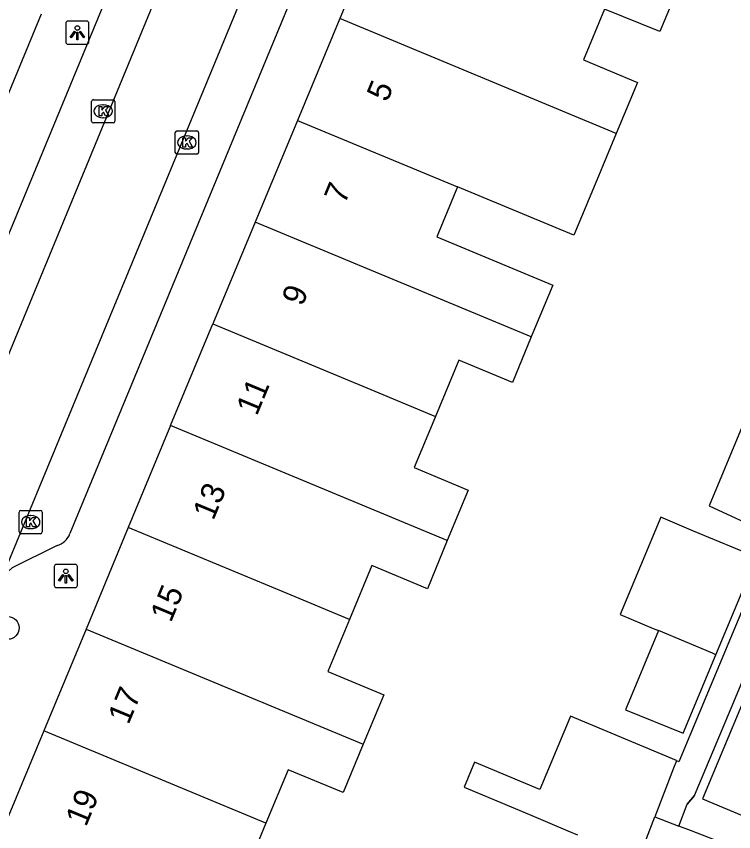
# Model space of a CAD drawing. Extents: x 159822 to 160765, y 380693 to 381634.
# Drawn here: x 160063.8 to 160094.7, y 381374.95 to 381410.07 of the extents above; entities that cross this region are included whole.
import ezdxf

# ---------------------------------------------------------------- set-up
doc = ezdxf.new("R2010")
doc.units = 0
for name, color, linetype in [('IMGEO_Boom', 7, 'Continuous'), ('IMGEO_Hek', 7, 'Continuous'), ('IMGEO_Kolk', 7, 'Continuous'), ('IMGEO_Lichtpunt', 7, 'Continuous'), ('IMGEO_Pand', 7, 'Continuous'), ('IMGEO_Pand_nummerreeks', 7, 'Continuous'), ('IMGEO_Rijbaan_lokaal_open', 7, 'Continuous'), ('IMGEO_Voetpad_open', 7, 'Continuous')]:
    doc.layers.add(name, color=color, linetype=linetype)

msp = doc.modelspace()

# ---------------------------------------------------------------- linework, layer by layer
at = {"layer": 'IMGEO_Boom'}
msp.add_circle((160063.432, 381383.723), 0.489, dxfattribs=at)
at = {"layer": 'IMGEO_Hek'}
msp.add_lwpolyline([(160093.015, 381376.502), (160092.693, 381376.128)], dxfattribs=at)
at = {"layer": 'IMGEO_Kolk'}
for p, q in [((160067.04, 381405.55), (160067.04, 381406.402)), ((160067.115, 381406.476), (160067.967, 381406.476)), ((160067.528, 381406.256), (160067.553, 381406.256)), ((160068.041, 381406.402), (160068.041, 381405.55)), ((160067.551, 381405.696), (160067.526, 381405.696)), ((160067.967, 381405.476), (160067.115, 381405.476)), ((160070.645, 381404.207), (160070.645, 381405.059)), ((160070.72, 381405.133), (160071.572, 381405.133)), ((160071.133, 381404.913), (160071.158, 381404.913)), ((160071.646, 381405.059), (160071.646, 381404.207)), ((160071.572, 381404.133), (160070.72, 381404.133)), ((160071.156, 381404.353), (160071.131, 381404.353)), ((160063.915, 381387.857), (160063.915, 381388.709)), ((160063.99, 381388.783), (160064.842, 381388.783)), ((160064.916, 381388.709), (160064.916, 381387.857)), ((160064.403, 381388.563), (160064.428, 381388.563)), ((160064.426, 381388.003), (160064.401, 381388.003)), ((160064.842, 381387.783), (160063.99, 381387.783))]:
    msp.add_line(p, q, dxfattribs=at)
for points in [[(160067.04, 381405.55), (160067.04, 381406.402)], [(160067.115, 381406.476), (160067.967, 381406.476)], [(160068.041, 381406.402), (160068.041, 381405.55)], [(160067.361, 381406.176), (160067.484, 381406.176), (160067.484, 381406.025), (160067.614, 381406.176), (160067.778, 381406.176), (160067.632, 381406.025), (160067.785, 381405.776), (160067.633, 381405.776), (160067.548, 381405.94), (160067.484, 381405.873), (160067.484, 381405.776), (160067.361, 381405.776), (160067.361, 381406.176)], [(160067.967, 381405.476), (160067.115, 381405.476)], [(160070.645, 381404.207), (160070.645, 381405.059)], [(160070.72, 381405.133), (160071.572, 381405.133)], [(160070.966, 381404.833), (160071.089, 381404.833), (160071.089, 381404.682), (160071.219, 381404.833), (160071.383, 381404.833), (160071.237, 381404.682), (160071.39, 381404.433), (160071.238, 381404.433), (160071.153, 381404.597), (160071.089, 381404.53), (160071.089, 381404.433), (160070.966, 381404.433), (160070.966, 381404.833)], [(160071.646, 381405.059), (160071.646, 381404.207)], [(160071.572, 381404.133), (160070.72, 381404.133)], [(160063.915, 381387.857), (160063.915, 381388.709)], [(160063.99, 381388.783), (160064.842, 381388.783)], [(160064.916, 381388.709), (160064.916, 381387.857)], [(160064.236, 381388.483), (160064.359, 381388.483), (160064.359, 381388.332), (160064.489, 381388.483), (160064.653, 381388.483), (160064.507, 381388.332), (160064.66, 381388.083), (160064.508, 381388.083), (160064.423, 381388.247), (160064.359, 381388.18), (160064.359, 381388.083), (160064.236, 381388.083), (160064.236, 381388.483)], [(160064.842, 381387.783), (160063.99, 381387.783)]]:
    msp.add_lwpolyline(points, dxfattribs=at)
for centre, start, end in [((160067.117, 381406.4), 91.552, 178.448), ((160067.117, 381406.4), 91.552, 178.448), ((160067.965, 381406.4), 1.552, 88.448), ((160067.965, 381406.4), 1.552, 88.448), ((160067.117, 381405.552), 181.552, 268.448), ((160067.117, 381405.552), 181.552, 268.448), ((160067.965, 381405.552), 271.552, 358.448), ((160067.965, 381405.552), 271.552, 358.448), ((160070.722, 381405.057), 91.552, 178.448), ((160070.722, 381405.057), 91.552, 178.448), ((160071.57, 381405.057), 1.552, 88.448), ((160071.57, 381405.057), 1.552, 88.448), ((160070.722, 381404.209), 181.552, 268.448), ((160070.722, 381404.209), 181.552, 268.448), ((160071.57, 381404.209), 271.552, 358.448), ((160071.57, 381404.209), 271.552, 358.448), ((160063.992, 381388.707), 91.552, 178.448), ((160063.992, 381388.707), 91.552, 178.448), ((160064.84, 381388.707), 1.552, 88.448), ((160064.84, 381388.707), 1.552, 88.448), ((160063.992, 381387.859), 181.552, 268.448), ((160063.992, 381387.859), 181.552, 268.448), ((160064.84, 381387.859), 271.552, 358.448), ((160064.84, 381387.859), 271.552, 358.448)]:
    msp.add_arc(centre, 0.0765, start, end, dxfattribs=at)
for centre, major_axis, ratio, start_param, end_param in [((160067.527, 381405.976), (-0.387, 0.002), 0.722429, 4.712389, 7.853982), ((160067.552, 381405.976), (-0.39, 0.002), 0.717154, 1.570796, 4.712389), ((160071.132, 381404.633), (-0.387, 0.002), 0.722429, 4.712389, 7.853982), ((160071.157, 381404.633), (-0.39, 0.002), 0.717154, 1.570796, 4.712389), ((160064.402, 381388.283), (-0.387, 0.002), 0.722429, 4.712389, 7.853982), ((160064.427, 381388.283), (-0.39, 0.002), 0.717154, 1.570796, 4.712389)]:
    msp.add_ellipse(centre, major_axis=major_axis, ratio=ratio, start_param=start_param, end_param=end_param, dxfattribs=at)
at = {"layer": 'IMGEO_Lichtpunt'}
for p, q in [((160065.929, 381409.765), (160065.929, 381408.958)), ((160065.929, 381409.765), (160065.929, 381408.958)), ((160066.831, 381409.86), (160066.023, 381409.86)), ((160066.831, 381409.86), (160066.023, 381409.86)), ((160066.925, 381408.958), (160066.925, 381409.765)), ((160066.925, 381408.958), (160066.925, 381409.765)), ((160066.023, 381408.864), (160066.831, 381408.864)), ((160066.023, 381408.864), (160066.831, 381408.864)), ((160065.43, 381386.364), (160065.43, 381385.557)), ((160065.43, 381386.364), (160065.43, 381385.557)), ((160066.332, 381386.459), (160065.524, 381386.459)), ((160066.332, 381386.459), (160065.524, 381386.459)), ((160066.426, 381385.557), (160066.426, 381386.364)), ((160066.426, 381385.557), (160066.426, 381386.364)), ((160065.524, 381385.463), (160066.332, 381385.463)), ((160065.524, 381385.463), (160066.332, 381385.463))]:
    msp.add_line(p, q, dxfattribs=at)
for points in [[(160066.303, 381409.429), (160066.342, 381409.401), (160066.154, 381409.139), (160066.116, 381409.166), (160066.303, 381409.429)], [(160066.515, 381409.401), (160066.553, 381409.428), (160066.74, 381409.166), (160066.701, 381409.138), (160066.515, 381409.401)], [(160066.405, 381409.381), (160066.452, 381409.381), (160066.452, 381409.059), (160066.405, 381409.059), (160066.405, 381409.381)], [(160065.804, 381386.028), (160065.843, 381386), (160065.655, 381385.738), (160065.617, 381385.765), (160065.804, 381386.028)], [(160065.906, 381385.98), (160065.953, 381385.98), (160065.953, 381385.658), (160065.906, 381385.658), (160065.906, 381385.98)], [(160066.016, 381386), (160066.054, 381386.027), (160066.241, 381385.765), (160066.202, 381385.737), (160066.016, 381386)]]:
    msp.add_lwpolyline(points, dxfattribs=at)
for centre in [(160066.428, 381409.563), (160065.929, 381386.162)]:
    msp.add_circle(centre, 0.0994, dxfattribs=at)
for centre, start, end in [((160066.023, 381409.765), 90, 180), ((160066.023, 381409.765), 90, 180), ((160066.831, 381409.765), 0, 90), ((160066.831, 381409.765), 0, 90), ((160066.023, 381408.958), 180, 270), ((160066.023, 381408.958), 180, 270), ((160066.831, 381408.958), 270, 0), ((160066.831, 381408.958), 270, 360), ((160065.524, 381386.364), 90, 180), ((160065.524, 381386.364), 90, 180), ((160066.332, 381386.364), 0, 90), ((160066.332, 381386.364), 0, 90), ((160065.524, 381385.557), 180, 270), ((160065.524, 381385.557), 180, 270), ((160066.332, 381385.557), 270, 0), ((160066.332, 381385.557), 270, 360)]:
    msp.add_arc(centre, 0.0946, start, end, dxfattribs=at)
at = {"layer": 'IMGEO_Pand'}
for points in [[(160090.993, 381414.866), (160090.039, 381412.571), (160092.415, 381411.584), (160091.509, 381409.405), (160089.129, 381410.371)], [(160079.553, 381414.351), (160077.731, 381409.968)], [(160064.863, 381410.165), (160063.016, 381405.707)], [(160089.129, 381410.371), (160088.221, 381408.188), (160090.554, 381407.218), (160089.639, 381405.018)], [(160077.731, 381409.968), (160075.909, 381405.585)], [(160089.639, 381405.018), (160077.731, 381409.968)], [(160075.909, 381405.585), (160074.088, 381401.203)], [(160075.909, 381405.585), (160082.8, 381402.721)], [(160089.639, 381405.018), (160088.804, 381403.01), (160087.817, 381400.636), (160082.8, 381402.721)], [(160082.8, 381402.721), (160081.906, 381400.57), (160086.906, 381398.492), (160085.979, 381396.261)], [(160074.088, 381401.203), (160072.266, 381396.819)], [(160085.979, 381396.261), (160074.088, 381401.203)], [(160070.444, 381392.437), (160072.266, 381396.819)], [(160072.266, 381396.819), (160079.074, 381393.99), (160081.851, 381392.836)], [(160085.979, 381396.261), (160085.163, 381394.299), (160082.858, 381395.257), (160081.851, 381392.836)], [(160081.851, 381392.836), (160080.934, 381390.629), (160083.266, 381389.659), (160082.362, 381387.483)], [(160070.444, 381392.437), (160068.622, 381388.054)], [(160082.362, 381387.483), (160070.444, 381392.437)], [(160093.642, 381388.987), (160096.131, 381387.829), (160097.598, 381391.342), (160095.059, 381392.396), (160093.642, 381388.987)], [(160093.935, 381382.569), (160095.542, 381386.419), (160095.687, 381386.765), (160092.973, 381387.898), (160091.552, 381388.492), (160089.802, 381384.3), (160091.222, 381383.705), (160091.456, 381383.607)], [(160068.622, 381388.054), (160066.8, 381383.671)], [(160078.15, 381384.094), (160075.468, 381385.208), (160068.622, 381388.054)], [(160082.362, 381387.483), (160081.502, 381385.415), (160079.112, 381386.409), (160078.15, 381384.094)], [(160078.15, 381384.094), (160077.215, 381381.845), (160079.622, 381380.844), (160078.736, 381378.711)], [(160066.8, 381383.671), (160064.978, 381379.288)], [(160066.8, 381383.671), (160078.736, 381378.711)], [(160091.456, 381383.607), (160090.033, 381380.195), (160092.523, 381379.188), (160093.935, 381382.569)], [(160093.935, 381382.569), (160093.781, 381382.633), (160091.456, 381383.607)], [(160095.1, 381380.553), (160093.351, 381376.362), (160096.197, 381375.175), (160097.895, 381379.244)], [(160092.229, 381377.996), (160092.237, 381378.016), (160087.669, 381379.922), (160087.641, 381379.855), (160086.351, 381376.766), (160083.538, 381377.944), (160083.085, 381376.861), (160085.899, 381375.682), (160087.557, 381374.988), (160087.965, 381374.817)], [(160064.978, 381379.288), (160063.157, 381374.906)], [(160074.55, 381375.31), (160071.885, 381376.418), (160064.978, 381379.288)], [(160078.736, 381378.711), (160077.873, 381376.636), (160075.51, 381377.619), (160074.55, 381375.31)], [(160092.229, 381377.996), (160092.111, 381377.687), (160091.3, 381375.585)], [(160090.582, 381373.722), (160091.3, 381375.585)], [(160091.3, 381375.585), (160092.331, 381375.188)], [(160074.55, 381375.31), (160073.637, 381373.113), (160076.022, 381372.122), (160075.113, 381369.936)], [(160093.204, 381371.123), (160094.455, 381374.37), (160092.83, 381374.996), (160092.331, 381375.188)]]:
    msp.add_lwpolyline(points, dxfattribs=at)
at = {"layer": 'IMGEO_Rijbaan_lokaal_open'}
for points in [[(160074.066, 381421.231), (160059.378, 381385.649)], [(160063.195, 381385.942), (160077.626, 381420.841)]]:
    msp.add_lwpolyline(points, dxfattribs=at)
at = {"layer": 'IMGEO_Voetpad_open'}
for points in [[(160092.331, 381375.188), (160092.693, 381376.128), (160093.015, 381376.502), (160094.77, 381380.707), (160096.588, 381385.063), (160098.404, 381389.416), (160100.222, 381393.773), (160102.039, 381398.128), (160103.857, 381402.485), (160105.673, 381406.838), (160107.54, 381411.312), (160109.38, 381415.724), (160111.198, 381420.081), (160113.154, 381424.768), (160113.495, 381425.585), (160115.237, 381429.759), (160118.359, 381428.29), (160130.033, 381422.485)], [(160073.464, 381420.943), (160072.068, 381421.506), (160069.974, 381416.563), (160068.278, 381412.352), (160058.692, 381389.166)], [(160077.891, 381420.186), (160079.265, 381419.61), (160066.108, 381387.786)], [(160104.86, 381409.18), (160105.289, 381409.003), (160102.837, 381403.126), (160096.781, 381388.612), (160092.333, 381377.953), (160092.229, 381377.996)], [(160065.555, 381387.271), (160063.623, 381386.312), (160063.195, 381385.942)]]:
    msp.add_lwpolyline(points, dxfattribs=at)
msp.add_arc((160065.302, 381388.097), 0.864, 287.0227, 338.9017, dxfattribs=at)

# ---------------------------------------------------------------- texts
at = {"layer": 'IMGEO_Pand_nummerreeks'}
for s, rotation, p in [('5', 67.4314, (160079.774, 381406.336)), ('7', 67.4288, (160077.945, 381401.938)), ('9', 67.4288, (160076.117, 381397.54)), ('11', 67.4288, (160074.156, 381392.822)), ('13', 67.4288, (160072.284, 381388.319)), ('15', 67.4288, (160070.455, 381383.92)), ('17', 67.4288, (160068.627, 381379.522)), ('19', 67.4288, (160066.799, 381375.124))]:
    msp.add_text(s, height=1, rotation=rotation, dxfattribs=at).set_placement(p)

doc.saveas('drawing.dxf')
